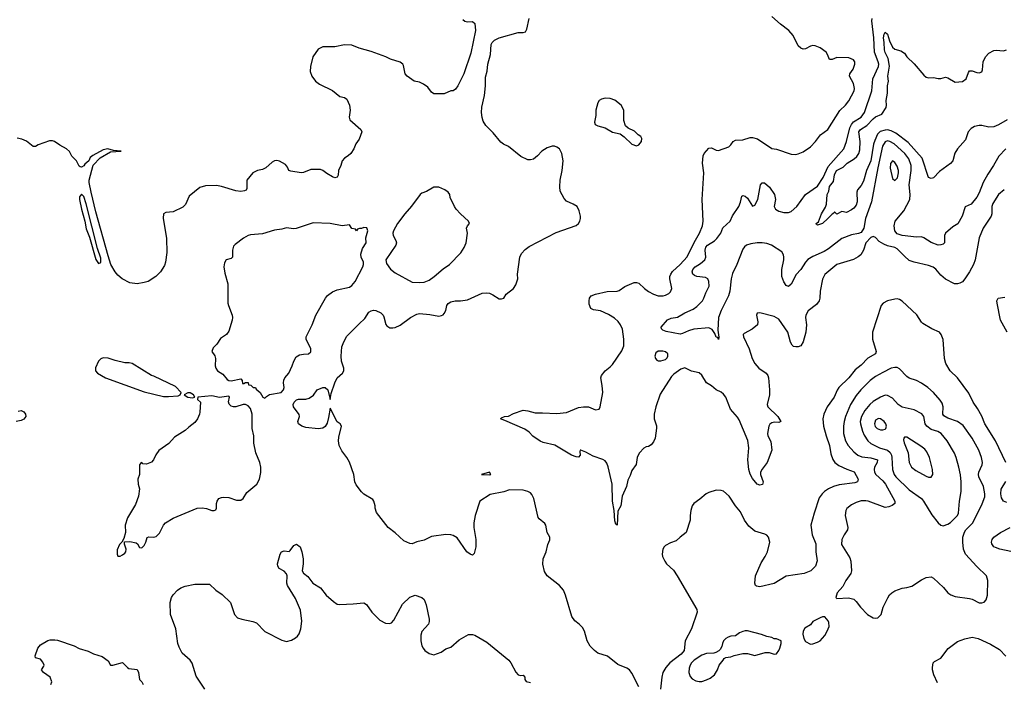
# Model space of a CAD drawing. Header units: inches. Extents: x 1384664 to 1536621, y 460766 to 646467.
# Tile 413 of 488: x 1451398 to 1459557, y 572467 to 577959. Entities that reach past the tile are written whole.
import ezdxf

# ---------------------------------------------------------------- set-up
doc = ezdxf.new("R2010")
doc.units = ezdxf.units.IN
doc.header["$MEASUREMENT"] = 0
doc.layers.add('B4557', color=7, linetype='Continuous')

msp = doc.modelspace()

# ---------------------------------------------------------------- linework, layer by layer
at = {"layer": 'B4557', "color": 5}
for points, elevation in [([(1455070, 577961), (1455087.9, 577947.9), (1455110, 577940.7), (1455150, 577944), (1455170, 577926.8), (1455174.7, 577870), (1455137.1, 577682.9), (1455079.2, 577510), (1455030, 577409.7), (1455010, 577383.7), (1454990, 577369.4), (1454970, 577369.4), (1454914.6, 577345.4), (1454830, 577343.9), (1454810, 577358.4), (1454779, 577399), (1454745.6, 577425.6), (1454710, 577441.7), (1454667.3, 577450), (1454608.3, 577490), (1454593.3, 577510), (1454578.9, 577578.9), (1454572.3, 577590), (1454550, 577607), (1454471.2, 577631.2), (1454431, 577651), (1454310, 577695.4), (1454210, 577723.5), (1454150, 577747.6), (1454090, 577749.6), (1454010, 577734.5), (1453910, 577733.3), (1453870, 577714.5), (1453828, 577650), (1453807.7, 577570), (1453804.9, 577530), (1453819.1, 577490), (1453848, 577450), (1453883.4, 577423.4), (1453990, 577373.1), (1454050, 577323.1), (1454090, 577314.3), (1454110, 577299.5), (1454131.2, 577250), (1454135.2, 577210), (1454128.8, 577150), (1454134.4, 577130), (1454224.9, 577050), (1454233.4, 577030), (1454210, 576968.7), (1454182.8, 576930), (1454166.8, 576890), (1454142.8, 576850), (1454121, 576830), (1454088.5, 576811.5), (1454070.5, 576790), (1454058.7, 576750), (1454039, 576710), (1454036.9, 576670), (1454030, 576654.5), (1454010, 576648.5), (1453990, 576655.6), (1453943.7, 576683.7), (1453911.2, 576710), (1453890, 576717.5), (1453810, 576717.7), (1453750, 576691.9), (1453730, 576690.9), (1453644.4, 576704.4), (1453629, 576710), (1453617.5, 576737.5), (1453599.5, 576759.5), (1453550, 576786), (1453527.9, 576792.1), (1453510, 576789.2), (1453490, 576777.2), (1453438, 576730), (1453410, 576718), (1453370, 576709.3), (1453330, 576689.2), (1453280.7, 576630), (1453279.5, 576560.5), (1453274.1, 576545.9), (1453260.7, 576539.3), (1453230, 576535.4), (1453190, 576539.7), (1453070, 576577.7), (1453030, 576585.7), (1452936.7, 576583.3), (1452891.8, 576568.2), (1452803.1, 576496.9), (1452771.8, 576428.2), (1452750, 576406), (1452670, 576366.6), (1452610, 576361.2), (1452590.7, 576349.3), (1452586.9, 576313.1), (1452613.4, 576146.6), (1452616.4, 576030), (1452606, 575950), (1452597.6, 575922.4), (1452564.6, 575870), (1452527.2, 575830), (1452463.8, 575790), (1452430, 575779.8), (1452370.8, 575770.8), (1452310, 575779.4), (1452247.4, 575810), (1452210, 575842.8), (1452189.9, 575869.9), (1452153.8, 575930), (1452130, 576002.4), (1452030, 576365.6), (1451990, 576529.5), (1451973.6, 576610), (1451974.6, 576630), (1452005.5, 576754.5), (1452065.3, 576814.7), (1452150, 576863.6), (1452238, 576870), (1452175.3, 576875.3), (1452128.2, 576888.2), (1452090, 576879.3), (1452005.4, 576834.6), (1451982.3, 576817.7), (1451970, 576789.2), (1451938, 576762), (1451930, 576748.7), (1451910, 576738), (1451900.4, 576740.4), (1451890, 576746), (1451868.4, 576788.4), (1451828.9, 576828.9), (1451810, 576866), (1451786, 576890), (1451730, 576918), (1451686, 576950), (1451670, 576955.3), (1451645.4, 576954.6), (1451550, 576922), (1451530, 576908.7), (1451510, 576908.7), (1451453.1, 576953.1), (1451415.3, 576970), (1451378, 576978)], 820), ([(1456528.8, 572430), (1456470, 572542.4), (1456450, 572569.6), (1456430, 572585.1), (1456355.1, 572615.1), (1456270, 572684.5), (1456189, 572710), (1456161.2, 572730), (1456125.8, 572765.8), (1456099.3, 572810), (1456077.2, 572890), (1456062, 572922), (1456035.3, 572950), (1455997.2, 572977.2), (1455972.5, 573012.5), (1455920.5, 573190), (1455903.6, 573230), (1455871, 573271), (1455769.7, 573349.7), (1455746.2, 573386.2), (1455732.5, 573447.5), (1455735.1, 573490), (1455760.7, 573550), (1455773.6, 573610), (1455790.9, 573649.1), (1455791.2, 573670), (1455769.6, 573710), (1455757, 573770), (1455750, 573784), (1455702.5, 573822.5), (1455694.2, 573834.2), (1455657.4, 573990), (1455642.6, 574022.6), (1455630, 574038), (1455610, 574049.7), (1455570, 574060.5), (1455457.6, 574062.4), (1455410, 574047), (1455296.4, 574023.6), (1455210.5, 573969.5), (1455172.7, 573850), (1455160.7, 573790), (1455162, 573750), (1455177.3, 573650), (1455177.3, 573590), (1455165.4, 573534.6), (1455150, 573522), (1455130, 573528.7), (1455104, 573550), (1455023.6, 573663.6), (1454990, 573683.7), (1454970, 573689.4), (1454930, 573692.3), (1454810, 573675.1), (1454750, 573644.4), (1454690, 573632.8), (1454650, 573616.3), (1454630, 573618), (1454580.9, 573640.9), (1454510, 573705.1), (1454451.8, 573750), (1454355.5, 573875.5), (1454342.7, 573910), (1454342.7, 573930), (1454332.3, 573970), (1454323.3, 573983.3), (1454250, 574027), (1454230, 574045.1), (1454184.9, 574104.9), (1454174.4, 574130), (1454167.4, 574190), (1454130, 574292), (1454110, 574329.6), (1454066.6, 574386.6), (1454046.6, 574430), (1454040.2, 574470), (1454041.6, 574498.4), (1454066, 574590), (1454054, 574610), (1454030, 574627), (1453970, 574739.3), (1453957.8, 574662.2), (1453945.1, 574614.9), (1453930, 574587.6), (1453910, 574574.7), (1453870, 574568), (1453770, 574579.7), (1453736, 574590), (1453709.6, 574610), (1453702, 574630), (1453716, 574670), (1453712.7, 574687.3), (1453667.3, 574750), (1453665.1, 574770), (1453673.3, 574790), (1453692.7, 574807.3), (1453707.2, 574812.8), (1453770, 574813.4), (1453797.7, 574822.3), (1453831.5, 574848.5), (1453864.4, 574890), (1453910, 574909.5), (1453930.3, 574910), (1453950.2, 574890), (1453970, 574811.3), (1453978.6, 574861.4), (1454010, 574950.4), (1454030, 574990.6), (1454072.7, 575030), (1454082.7, 575050), (1454085.2, 575070), (1454063.7, 575130), (1454060.7, 575170), (1454067.3, 575247.3), (1454084, 575290), (1454110, 575337.1), (1454210, 575439.3), (1454258, 575482), (1454290, 575534), (1454310, 575547.3), (1454330, 575550.5), (1454350, 575547.7), (1454390, 575530.6), (1454410, 575510.8), (1454416.7, 575496.7), (1454432.5, 575432.5), (1454440.9, 575420.9), (1454466.4, 575406.4), (1454490, 575406), (1454510, 575408.5), (1454550, 575427), (1454637.6, 575490), (1454690, 575518.5), (1454710, 575523.6), (1454796.5, 575516.5), (1454870, 575501.6), (1454893.4, 575506.6), (1454907.3, 575512.7), (1454916.6, 575523.4), (1454929.5, 575550), (1454938, 575590), (1454950, 575606.8), (1454970, 575620.7), (1455006, 575630), (1455050, 575628), (1455110, 575638.3), (1455230, 575692.2), (1455270, 575696.4), (1455290, 575692.4), (1455319.9, 575679.9), (1455370, 575646.8), (1455390, 575646), (1455408.9, 575651.1), (1455430, 575684.7), (1455488.7, 575730), (1455510, 575762), (1455526.6, 575810), (1455522.9, 575850), (1455541.6, 575990), (1455557.4, 576022.6), (1455586.1, 576053.9), (1455620.3, 576079.7), (1455844.9, 576195.1), (1456010, 576253.4), (1456029.3, 576270), (1456039.3, 576290), (1456046, 576310), (1456045.2, 576330), (1456034.8, 576374.8), (1456017.2, 576410), (1455985.2, 576430), (1455930, 576453.6), (1455910, 576477), (1455877.8, 576537.8), (1455873.2, 576573.2), (1455876.7, 576630), (1455893.2, 576710), (1455902.3, 576790), (1455890, 576849.4), (1455870, 576889.5), (1455850, 576903.6), (1455830, 576909.6), (1455810, 576909.6), (1455770, 576895.8), (1455725.5, 576870), (1455688.2, 576830), (1455655.9, 576804.1), (1455630, 576796.3), (1455610, 576796.3), (1455550, 576826.3), (1455450, 576907.3), (1455407.4, 576927.4), (1455384, 576944), (1455321.3, 577021.3), (1455261, 577081), (1455239.1, 577119.1), (1455229.1, 577149.1), (1455225, 577190), (1455227, 577233), (1455248.6, 577330), (1455256.8, 577410), (1455258.3, 577481.7), (1455271.5, 577531.5), (1455278, 577590), (1455299.3, 577670), (1455305.6, 577754.4), (1455313.2, 577770), (1455331.7, 577788.3), (1455371.4, 577808.6), (1455530, 577853.4), (1455570, 577853), (1455590, 577858.8), (1455600.7, 577879.3), (1455620.7, 577970)], 820), ([(1459557.3, 576550), (1459508.4, 576510), (1459463, 576437), (1459454.8, 576410), (1459453.5, 576350), (1459448.1, 576331.9), (1459381.7, 576230), (1459350, 576151.8), (1459315.3, 575970), (1459302, 575930), (1459270, 575869.7), (1459231.2, 575810), (1459210, 575787.1), (1459190, 575775.1), (1459170, 575768.6), (1459144, 575770), (1459070, 575808.4), (1459030, 575841.7), (1458990, 575891.3), (1458968.8, 575908.8), (1458930, 575922.6), (1458810, 575948.4), (1458770, 575964.5), (1458730, 575998), (1458670, 576059.2), (1458650, 576069.9), (1458590, 576084.9), (1458558.2, 576098.2), (1458521.5, 576121.5), (1458490, 576152.7), (1458470, 576160.9), (1458450, 576153), (1458410.4, 576110), (1458391, 576049), (1458368.5, 576011.5), (1458347.1, 575992.9), (1458307.8, 575972.2), (1458168.6, 575931.4), (1458070, 575846.6), (1458050.3, 575809.7), (1458031.8, 575710), (1458028.7, 575651.3), (1458023.1, 575630), (1458001.5, 575598.5), (1457932.9, 575547.1), (1457911.5, 575510), (1457909.2, 575490), (1457916.8, 575430), (1457912.9, 575370), (1457891.1, 575290), (1457870, 575256.9), (1457850, 575248.7), (1457830, 575247.6), (1457810, 575251.3), (1457800.3, 575260.3), (1457785.3, 575285.3), (1457763.4, 575370), (1457690, 575477.7), (1457650, 575499.6), (1457530, 575528.7), (1457510, 575528), (1457502.8, 575510), (1457513.7, 575453.7), (1457510.7, 575430), (1457467.2, 575392.8), (1457402.2, 575357.8), (1457394.4, 575350), (1457395.6, 575330), (1457442, 575230), (1457466.7, 575150), (1457490.4, 575110), (1457522.4, 575070), (1457583, 575030), (1457597.3, 575010), (1457604, 574990), (1457611.8, 574891.8), (1457610.3, 574850), (1457592.2, 574770), (1457597.6, 574750), (1457680.2, 574670), (1457705.5, 574630), (1457690, 574619.7), (1457650, 574622.5), (1457630, 574618.4), (1457614.4, 574605.6), (1457606.3, 574590), (1457594, 574530), (1457596.9, 574510), (1457622, 574462), (1457630.3, 574390), (1457592.4, 574290), (1457550, 574234.5), (1457538, 574210), (1457537.4, 574190), (1457559.6, 574130), (1457552.2, 574107.8), (1457530, 574102.6), (1457510, 574109), (1457470, 574157.5), (1457450, 574191.1), (1457439.3, 574230), (1457432.5, 574312.5), (1457440.1, 574410), (1457431.3, 574471.3), (1457361.4, 574641.4), (1457345.3, 574665.3), (1457287.3, 574730), (1457249.8, 574830), (1457230, 574856.4), (1457210, 574871.1), (1457169.4, 574890), (1457130, 574925.1), (1457090, 574949.6), (1457050, 575014), (1457030, 575031.6), (1456966.2, 575046.2), (1456910, 575073.3), (1456877.2, 575062.8), (1456818, 575022), (1456799.1, 575000.9), (1456705.8, 574854.2), (1456670.4, 574750.4), (1456656.9, 574690), (1456654.4, 574650), (1456673.7, 574593.7), (1456674.7, 574574.7), (1456664.9, 574490), (1456650, 574460.9), (1456630, 574435.1), (1456610, 574421.2), (1456590, 574419), (1456570, 574409.2), (1456534, 574370), (1456522.3, 574350), (1456515.2, 574330), (1456507.7, 574272.3), (1456470, 574224), (1456457.7, 574182.3), (1456438.3, 574141.7), (1456427.6, 574090), (1456391.1, 574008.9), (1456379, 573930), (1456355.5, 573884.5), (1456350, 573768.7), (1456338, 573778), (1456330, 573806), (1456323.5, 573890), (1456309.9, 573969.9), (1456306.6, 574110), (1456274.5, 574254.5), (1456263.5, 574283.5), (1456250, 574301.7), (1456230, 574314.2), (1456150, 574340.3), (1456090, 574374.8), (1456048.9, 574391.1), (1456042, 574390), (1456039.6, 574380.4), (1456042.4, 574350), (1456030, 574334.5), (1456010, 574335.4), (1455970, 574348.8), (1455833.3, 574433.3), (1455735.9, 574455.9), (1455710, 574466.9), (1455650, 574508.3), (1455619.8, 574539.8), (1455584.8, 574564.8), (1455418.4, 574638.4), (1455382.9, 574650), (1455390, 574659.1), (1455415.3, 574670), (1455450, 574674.4), (1455490, 574695.3), (1455570, 574722), (1455610, 574717.4), (1455670, 574699.5), (1455730, 574700.9), (1455850, 574694.4), (1455930, 574704.4), (1456030, 574744.9), (1456070, 574750.3), (1456110.3, 574750.3), (1456170, 574726.7), (1456199, 574730), (1456209.5, 574750), (1456229.5, 574869.5), (1456226, 574926), (1456214, 574990), (1456219, 575010), (1456249.4, 575050), (1456290, 575080.9), (1456310, 575102.3), (1456386.5, 575213.5), (1456403.4, 575256.6), (1456404.8, 575310), (1456393.7, 575393.7), (1456376.5, 575430), (1456356.5, 575456.5), (1456326.3, 575486.3), (1456276.1, 575516.1), (1456210, 575544.8), (1456153.4, 575553.4), (1456130, 575566), (1456117.7, 575602.3), (1456115.9, 575630), (1456120.3, 575650), (1456134, 575670), (1456170, 575684.4), (1456266, 575706), (1456350, 575708.9), (1456366.1, 575713.9), (1456413, 575747), (1456490, 575780.8), (1456510, 575781.5), (1456530, 575774.3), (1456575.8, 575730), (1456610, 575705.5), (1456650, 575683), (1456690, 575669.4), (1456730, 575669.2), (1456750, 575675.5), (1456778, 575690), (1456790, 575703.1), (1456800.9, 575730), (1456785.6, 575810), (1456786.4, 575830), (1456793.4, 575850), (1456808.2, 575871.8), (1456870, 575929.4), (1456930, 575994.9), (1456987.1, 576112.9), (1457031.5, 576190), (1457055, 576250), (1457061.2, 576290), (1457052.9, 576470), (1457067.6, 576690), (1457057.4, 576770), (1457060.7, 576830), (1457071.1, 576848.9), (1457110, 576893.4), (1457130, 576895.8), (1457170, 576877.4), (1457190, 576874.9), (1457273.5, 576906.5), (1457290, 576921.6), (1457310, 576950.4), (1457330, 576961.7), (1457390, 576962.7), (1457450, 576982), (1457470, 576982.3), (1457511.5, 576971.5), (1457630, 576892.7), (1457670, 576884.9), (1457790, 576844.9), (1457830, 576841.6), (1457850, 576846), (1457890, 576864.9), (1457950, 576905.3), (1457992.8, 576950), (1458033.9, 577006.1), (1458094.7, 577050), (1458194.4, 577205.6), (1458241.7, 577250), (1458270, 577287), (1458312.9, 577370), (1458315.8, 577390), (1458307.7, 577430), (1458274.3, 577490), (1458275.8, 577510), (1458303.6, 577550), (1458319.5, 577590), (1458319.3, 577610), (1458307.3, 577627.3), (1458270, 577641.6), (1458170, 577644.4), (1458130, 577629), (1458110, 577629.8), (1458093.3, 577670), (1458079.8, 577690), (1458030, 577726.6), (1457990, 577741.6), (1457970, 577743.8), (1457950, 577739.8), (1457910, 577718.5), (1457890, 577716), (1457870, 577722.7), (1457850, 577743), (1457807.2, 577827.2), (1457772.8, 577870), (1457701.9, 577921.9), (1457630, 577986)], 780), ([(1459570, 576888.7), (1459510.9, 576829.1), (1459467.2, 576750), (1459420.6, 576679.4), (1459383.2, 576610), (1459350, 576522.7), (1459330, 576487), (1459282.8, 576430), (1459233.2, 576406.8), (1459206.7, 576330), (1459172.7, 576267.3), (1459130, 576242.9), (1459070.4, 576190), (1459061.7, 576170), (1459062, 576110), (1459050, 576099.5), (1459030, 576091.8), (1459010, 576091.6), (1458950, 576111.2), (1458890, 576151.2), (1458870, 576158.9), (1458830, 576156.3), (1458710, 576171.2), (1458670, 576185.4), (1458650, 576209.3), (1458644.2, 576250), (1458653.3, 576290), (1458725.5, 576374.5), (1458773.5, 576470), (1458777.7, 576510), (1458769.9, 576589.9), (1458786.4, 576710), (1458784.6, 576750), (1458767, 576807), (1458732.5, 576850), (1458643.4, 576930), (1458610, 576950.8), (1458590, 576954.7), (1458570, 576946.9), (1458548, 576910), (1458509.3, 576730), (1458457.5, 576450), (1458407.5, 576312.5), (1458393.5, 576230), (1458370, 576196.3), (1458350, 576186.3), (1458290, 576177.3), (1458210, 576145.8), (1458101.4, 576058.6), (1458063.5, 576036.5), (1457970, 575997), (1457930, 575971.7), (1457910, 575949.8), (1457870, 575888.4), (1457833.4, 575846.6), (1457790, 575767.3), (1457770, 575747.6), (1457750, 575756.2), (1457730, 575787.8), (1457713.9, 575830), (1457714.4, 575890), (1457730.5, 575970), (1457730.6, 575990), (1457727.7, 576010), (1457713.9, 576033.9), (1457628.2, 576090), (1457590, 576103.9), (1457550, 576110.5), (1457510, 576110.6), (1457457.8, 576102.2), (1457421.6, 576090), (1457403.4, 576076.6), (1457390, 576057), (1457341.1, 575930), (1457304, 575856), (1457293.6, 575810), (1457281.5, 575710), (1457271.3, 575670), (1457211.8, 575550), (1457187.9, 575490), (1457184.5, 575384.5), (1457191.7, 575328.3), (1457190, 575309.6), (1457183.7, 575323.7), (1457170, 575327.6), (1457157.9, 575357.9), (1457136.1, 575390), (1457110, 575404.9), (1456985.2, 575394.8), (1456939.3, 575380.7), (1456890, 575357), (1456870, 575353.3), (1456756.1, 575376.1), (1456726.7, 575386.7), (1456717.6, 575397.6), (1456715.1, 575410), (1456767.4, 575472.6), (1456795.6, 575484.4), (1456850, 575494.2), (1456909.5, 575530.5), (1456980.2, 575559.8), (1457010, 575581.2), (1457057.4, 575630), (1457068.6, 575650), (1457083.5, 575696.5), (1457111.6, 575750), (1457109.8, 575790), (1457099.1, 575810), (1457081.8, 575821.8), (1457010, 575829.7), (1456990, 575837.6), (1456976.2, 575850), (1456970, 575868.7), (1456976.4, 575890), (1456994.3, 575910), (1457040.5, 575939.5), (1457074.4, 575970), (1457083.4, 575990), (1457078.9, 576050), (1457085.2, 576074.8), (1457097.7, 576090), (1457154.8, 576125.2), (1457175, 576145), (1457207, 576190), (1457225.1, 576234.9), (1457284.2, 576290), (1457306.2, 576333.8), (1457357.7, 576410), (1457372.3, 576447.7), (1457383.3, 576496.7), (1457390, 576502), (1457410, 576497.1), (1457430, 576480.5), (1457470, 576414), (1457490, 576422.8), (1457514, 576470), (1457535.6, 576590), (1457550, 576608), (1457570, 576606.4), (1457610.2, 576570.2), (1457653.7, 576510), (1457660.3, 576470), (1457650.3, 576410), (1457660.3, 576390), (1457690, 576371.6), (1457730, 576362), (1457770, 576361.1), (1457790, 576368.8), (1457838.7, 576410), (1457908.5, 576511.5), (1458010, 576580.3), (1458057, 576650), (1458097.7, 576742.3), (1458228.4, 576890), (1458249.7, 576949.7), (1458277.7, 577062.3), (1458290.6, 577089.4), (1458308.4, 577111.6), (1458370, 577151.8), (1458397.9, 577190), (1458460.2, 577370), (1458467.5, 577470), (1458513.7, 577570), (1458516.6, 577590), (1458512.8, 577610), (1458481.1, 577690), (1458476.3, 577810), (1458458.9, 577950), (1458461.5, 577970)], 760), ([(1459580.2, 577130), (1459510, 577086.8), (1459470, 577071.5), (1459427.8, 577067.8), (1459370, 577082.7), (1459350, 577082), (1459310, 577072.7), (1459282.1, 577057.9), (1459258.5, 577030), (1459235.9, 576964.1), (1459169.2, 576890), (1459145.9, 576854.1), (1459130, 576789.6), (1459112.1, 576767.9), (1459019.3, 576700.7), (1458970, 576647.6), (1458950, 576642.9), (1458929.8, 576649.8), (1458877.4, 576810), (1458761.3, 576941.3), (1458657.8, 577017.8), (1458618.8, 577038.8), (1458590, 577045), (1458570, 577044), (1458528.5, 577031.5), (1458506.6, 577010), (1458483.3, 576956.7), (1458473.6, 576926.4), (1458450.1, 576790), (1458415.5, 576710), (1458390, 576619.5), (1458370, 576584.4), (1458341.1, 576550), (1458336.1, 576530), (1458338.9, 576450), (1458330, 576422), (1458310, 576398), (1458290, 576382.7), (1458250, 576362), (1458210, 576368), (1458170, 576348), (1458150, 576366), (1458144.7, 576355.3), (1458130, 576348), (1458096, 576310), (1458051, 576270), (1458010, 576255.3), (1458001.2, 576261.2), (1457999, 576270), (1458016.5, 576283.5), (1458042.7, 576350), (1458075.6, 576404.4), (1458084.2, 576430), (1458088, 576510), (1458102.5, 576537.5), (1458110, 576576), (1458143, 576617), (1458150, 576673.4), (1458166.1, 576710), (1458222.3, 576737.7), (1458254.7, 576770), (1458314.3, 576805.7), (1458335.3, 576824.7), (1458350.4, 576849.6), (1458359.3, 576880.7), (1458363.2, 576950), (1458352.8, 577030), (1458365.7, 577050), (1458419, 577081), (1458470, 577138.4), (1458490, 577154.5), (1458543.3, 577176.7), (1458578.2, 577230), (1458581.5, 577250), (1458578.3, 577290), (1458588.8, 577350), (1458589.9, 577410.1), (1458596.9, 577450), (1458591.4, 577491.4), (1458605.5, 577574.5), (1458596.2, 577636.2), (1458570, 577687.3), (1458564.2, 577710), (1458562.8, 577770), (1458555.1, 577810), (1458560.7, 577839.3), (1458570, 577856.3), (1458590, 577838.8), (1458604.8, 577784.8), (1458630, 577730.8), (1458650, 577716), (1458699.9, 577699.9), (1458730, 577681), (1458750.7, 577650), (1458810, 577594), (1458890, 577498.8), (1458910, 577482.8), (1458930, 577477.3), (1458970, 577478.8), (1459010, 577471.3), (1459030, 577471.3), (1459070, 577482.8), (1459090, 577477.3), (1459150, 577442), (1459212, 577448), (1459242, 577470), (1459259.5, 577520.5), (1459270, 577534.8), (1459290, 577535.5), (1459330, 577520.7), (1459350, 577518.8), (1459372, 577528), (1459377.6, 577542.4), (1459381.2, 577610), (1459400.3, 577650), (1459430, 577680.6), (1459470, 577703.8), (1459490, 577707), (1459550, 577700.2), (1459576.8, 577710)], 740), ([(1459569.8, 574290), (1459484.7, 574470), (1459395.2, 574610), (1459370, 574673.7), (1459336.2, 574736.2), (1459298, 574790), (1459264.2, 574864.2), (1459170.7, 574990.7), (1459109.7, 575050), (1459071.5, 575110), (1459061.3, 575150), (1459050, 575308.7), (1459034.7, 575350), (1459020.7, 575370), (1458955.8, 575395.8), (1458882.2, 575442.2), (1458871.7, 575451.7), (1458833.6, 575513.6), (1458710, 575626.4), (1458690, 575638.7), (1458670, 575644.2), (1458650, 575643.1), (1458590, 575628.6), (1458552.7, 575610), (1458536, 575590), (1458464.8, 575370), (1458466.3, 575310), (1458494.6, 575210), (1458489, 575191), (1458427.5, 575152.5), (1458370, 575095.4), (1458322.4, 575057.6), (1458270, 574991.2), (1458186.3, 574910), (1458170.9, 574889.1), (1458146.7, 574830), (1458090.2, 574750), (1458061.3, 574690), (1458053.6, 574650), (1458058.6, 574590), (1458080.2, 574510), (1458109.4, 574430), (1458120.2, 574360.2), (1458135.1, 574315.1), (1458152.2, 574290), (1458184.8, 574264.8), (1458252.7, 574232.7), (1458312.5, 574212.5), (1458345.7, 574150), (1458341.6, 574130), (1458319, 574121), (1458190, 574104.2), (1458142.4, 574090), (1458099.5, 574070), (1458067.2, 574050), (1458047, 574030), (1458024.1, 573995.9), (1457982, 573870), (1457955.3, 573770), (1457966, 573690), (1457996.1, 573616.1), (1457995, 573550), (1458005.7, 573474.3), (1457991.8, 573430), (1457955.3, 573390), (1457898.8, 573370), (1457750, 573346.1), (1457650, 573287.6), (1457530, 573259.6), (1457503.3, 573263.3), (1457496, 573270), (1457489.6, 573290), (1457496, 573350), (1457543.7, 573456.3), (1457576.8, 573510), (1457594.5, 573550), (1457615, 573630), (1457603.9, 573670), (1457590, 573685.7), (1457573.8, 573693.8), (1457490, 573719.8), (1457440.1, 573760.1), (1457403.9, 573810), (1457370, 573880.4), (1457330, 573931), (1457278.4, 574010), (1457230, 574050.8), (1457210, 574057.2), (1457170, 574059.3), (1457110, 574040.7), (1457086, 574030), (1457034.3, 573985.7), (1456983.7, 573950), (1456971.8, 573930), (1456958.4, 573890), (1456953, 573850), (1456954.9, 573810), (1456920.4, 573710), (1456870, 573671.5), (1456839.2, 573640.8), (1456790, 573623.6), (1456750, 573602), (1456738, 573590), (1456728.9, 573571.1), (1456722.4, 573530), (1456723.8, 573510), (1456743.8, 573470), (1456758.4, 573450), (1456815.5, 573395.5), (1456847.6, 573350), (1457008.8, 573070), (1457013.1, 573050), (1456966.3, 572910), (1456912.7, 572810), (1456903.2, 572730), (1456879.2, 572700.8), (1456786.6, 572630), (1456752.2, 572590), (1456727.9, 572550), (1456718, 572510), (1456709.1, 572410.9)], 820), ([(1459580.5, 575370), (1459525, 575470), (1459496.8, 575610), (1459496.1, 575630), (1459506.9, 575650), (1459560.5, 575659.5)], 780), ([(1451384.7, 574715.3), (1451410, 574718.7), (1451433, 574710), (1451446.9, 574690), (1451448.8, 574670), (1451432.2, 574647.8), (1451410, 574637.1), (1451370, 574627.6)], 820), ([(1459578.6, 573958.6), (1459550, 573969.7), (1459535.1, 573995.1), (1459528.1, 574030), (1459531.8, 574068.2), (1459570, 574130.7)], 820), ([(1459610, 573551.6), (1459521.2, 573570), (1459483.7, 573583.7), (1459471.3, 573591.3), (1459454.2, 573614.2), (1459452, 573630), (1459456.2, 573650), (1459471.8, 573670), (1459525.1, 573710), (1459604.5, 573750)], 820), ([(1452932.4, 572410), (1452859.5, 572519.5), (1452827.2, 572627.2), (1452811, 572651), (1452745.1, 572710), (1452718.8, 572758.8), (1452708.3, 572790), (1452691.7, 572910), (1452647.6, 573030), (1452645.3, 573130), (1452656.5, 573170), (1452670, 573192.7), (1452705.1, 573230), (1452734.7, 573250), (1452770, 573265.2), (1452850, 573279.8), (1452970, 573279.5), (1453024.2, 573230), (1453075.2, 573195.2), (1453145.5, 573130), (1453178.4, 573030), (1453202.7, 573002.7), (1453238, 572990), (1453330, 572971.8), (1453360, 572960), (1453430, 572888.9), (1453570, 572815.6), (1453610, 572805.2), (1453650, 572816.9), (1453684.7, 572835.3), (1453700.4, 572850), (1453714, 572870), (1453728.1, 572910), (1453734.9, 572974.9), (1453724.6, 573064.6), (1453683.2, 573163.2), (1453616.2, 573270), (1453611.8, 573290), (1453615.3, 573350), (1453610, 573366), (1453588.4, 573388.4), (1453548, 573410), (1453538, 573430), (1453535.3, 573450), (1453555.3, 573530), (1453568.7, 573550), (1453590, 573556), (1453630, 573552), (1453640.4, 573559.6), (1453670, 573602), (1453691.6, 573611.6), (1453722, 573590), (1453736, 573550), (1453746, 573490), (1453746, 573450), (1453738, 573390), (1453750, 573372), (1453784.5, 573344.5), (1453826, 573290), (1453890.2, 573250.2), (1453938, 573190), (1453997.2, 573137.2), (1454030, 573115.5), (1454050, 573112.7), (1454162.7, 573117.3), (1454250, 573124.9), (1454272.5, 573112.5), (1454317.3, 573050), (1454381.4, 572981.4), (1454430, 572958.8), (1454465.6, 572954.4), (1454478.9, 572961.1), (1454498.3, 572981.7), (1454570, 573116.3), (1454630, 573172.7), (1454674, 573190), (1454730, 573170.6), (1454750, 573154.8), (1454765.5, 573110), (1454791, 572990), (1454791, 572970), (1454786, 572950), (1454730, 572888), (1454722.5, 572857.5), (1454722.4, 572810), (1454730.3, 572770.3), (1454740.4, 572750), (1454756.3, 572730), (1454790, 572704.9), (1454830, 572694.8), (1454890, 572716.3), (1454930, 572744.9), (1454970, 572758.4), (1455040.1, 572819.9), (1455116.2, 572863.8), (1455150, 572864.4), (1455170, 572858.4), (1455270, 572800.4), (1455450.5, 572650), (1455468.6, 572628.6), (1455510, 572550.7), (1455530, 572530.6), (1455550, 572524.9), (1455570, 572526), (1455582.8, 572510), (1455584, 572490), (1455594, 572474), (1455630, 572464.9)], 820), ([(1451655.1, 572450), (1451664.5, 572470), (1451649.3, 572510), (1451594, 572550), (1451579, 572570), (1451598.3, 572601.7), (1451599.6, 572610), (1451590, 572634.5), (1451570, 572658.4), (1451530, 572669.2), (1451526.5, 572686.5), (1451549.7, 572750), (1451570, 572778.4), (1451630, 572812.7), (1451650, 572818.4), (1451690, 572820.3), (1451710, 572817), (1451850, 572768.4), (1451890, 572748.2), (1451966.4, 572726.4), (1452010, 572702.8), (1452082, 572682), (1452130, 572644.7), (1452150.7, 572610.7), (1452170, 572608.5), (1452250.3, 572630.3), (1452290, 572590.7), (1452303.1, 572583.1), (1452372.3, 572572.3), (1452383, 572550), (1452390, 572492), (1452411, 572470), (1452422, 572450)], 820), ([(1459004.1, 572464.1), (1458973.3, 572530), (1458962, 572570), (1458960.9, 572590), (1458969, 572630), (1458979.3, 572640.7), (1459030, 572666.8), (1459092.9, 572747.1), (1459170, 572804.9), (1459230, 572827.3), (1459290, 572840.7), (1459341, 572830), (1459444.2, 572784.2), (1459518, 572738), (1459570, 572684)], 820)]:
    msp.add_lwpolyline(points, dxfattribs=dict(at, elevation=elevation))
for points, elevation in [([(1456250, 577309.6), (1456219, 577301), (1456200.7, 577290), (1456188.2, 577270), (1456173, 577210), (1456173.7, 577166.3), (1456160.7, 577110), (1456167.7, 577090), (1456190, 577078), (1456250, 577063.8), (1456310, 577028), (1456374, 577014), (1456408, 576988), (1456470, 576926.8), (1456510, 576914.8), (1456530, 576922.8), (1456552, 576950), (1456553.8, 576973.8), (1456544, 576990), (1456523.6, 577003.6), (1456494.1, 577034.1), (1456440.5, 577060.5), (1456418, 577078), (1456404.8, 577124.8), (1456404.7, 577210), (1456381.3, 577250), (1456330, 577291.2), (1456290, 577306)], 820), ([(1458630, 576789.6), (1458613.7, 576766.3), (1458610.2, 576729.8), (1458630, 576643), (1458650, 576625.5), (1458671.6, 576648.4), (1458681.6, 576690), (1458681, 576710), (1458670, 576744.2), (1458650, 576774.3)], 780), ([(1454870, 576572.3), (1454830, 576572), (1454770, 576535.1), (1454730, 576522.6), (1454715.3, 576510), (1454645.1, 576414.9), (1454588.7, 576350), (1454530, 576269.4), (1454494.4, 576210), (1454490.5, 576190), (1454493, 576170), (1454515.5, 576130), (1454520.5, 576110), (1454516.3, 576090), (1454430.8, 575970), (1454438.8, 575938.8), (1454470, 575891), (1454510, 575862), (1454650, 575784.9), (1454710, 575781.6), (1454750, 575784.9), (1454790, 575800.3), (1454833.6, 575830), (1454906.7, 575893.3), (1454959.5, 575930), (1455054.3, 576025.7), (1455081.6, 576070), (1455098.4, 576110), (1455109.5, 576190), (1455100.9, 576230), (1455109, 576250), (1455125.2, 576270), (1455117.2, 576290), (1455049.8, 576349.8), (1455013.6, 576390), (1455000.9, 576410), (1454966.3, 576486.3), (1454961.2, 576510), (1454949, 576530), (1454922, 576550)], 840), ([(1451910, 576513.6), (1451893.4, 576490), (1451892.3, 576470), (1451910, 576388.8), (1451938.9, 576290), (1451950, 576225.3), (1451977.1, 576157.1), (1452030, 575971.7), (1452050, 575939.7), (1452070, 575945.8), (1452070, 575982.4), (1452044, 576064), (1451950, 576432.6), (1451930, 576494.6)], 840), ([(1453830, 576276.2), (1453690, 576227.8), (1453665.8, 576225.8), (1453610, 576235.1), (1453570, 576224), (1453510, 576216), (1453410, 576185.1), (1453310, 576175.6), (1453290, 576169.6), (1453251.8, 576148.2), (1453183.4, 576096.6), (1453170, 576081.2), (1453160.3, 576050), (1453162, 575990), (1453150, 575979.5), (1453110, 575969), (1453095.5, 575944.5), (1453090.6, 575910), (1453098.5, 575858.5), (1453123.8, 575770), (1453124, 575610), (1453127.7, 575590), (1453159.1, 575510), (1453162.8, 575490), (1453158.8, 575470), (1453130, 575378), (1453111, 575350), (1453062.8, 575317.2), (1453031, 575270), (1453001.4, 575238.6), (1452991.3, 575210), (1453014.4, 575174.4), (1453021, 575150), (1453018, 575090), (1453024.7, 575070), (1453038, 575050), (1453081.4, 575021.4), (1453116.8, 574976.8), (1453130, 574967.7), (1453150, 574966), (1453230, 574982), (1453242, 574970), (1453243.6, 574943.6), (1453256.4, 574943.6), (1453268, 574952), (1453290, 574952), (1453294, 574934), (1453314, 574930), (1453332, 574912), (1453350.7, 574910.7), (1453358, 574898), (1453391.3, 574870), (1453412, 574830), (1453430, 574821), (1453442.9, 574837.1), (1453467.2, 574852.8), (1453565.2, 574870), (1453585.2, 574890), (1453589.3, 574910), (1453584.5, 574950), (1453587.5, 574972.5), (1453596, 574990), (1453629.3, 575030), (1453657.2, 575090), (1453669.2, 575130), (1453690, 575164.7), (1453718, 575182), (1453750, 575188), (1453790, 575188.5), (1453810, 575204.9), (1453810.9, 575230), (1453772.8, 575310), (1453771.3, 575330), (1453821.1, 575430), (1453852.4, 575510), (1453930.9, 575650), (1453950, 575673.4), (1453990, 575704), (1454030, 575720.3), (1454130, 575742.7), (1454150, 575757.2), (1454178.6, 575790), (1454240.2, 575910), (1454245.7, 575930), (1454247.3, 575950), (1454226.6, 575990), (1454225.4, 576014.6), (1454238.3, 576061.7), (1454269, 576110), (1454265.2, 576150), (1454282, 576210), (1454274, 576234), (1454250, 576238), (1454230, 576228), (1454212.7, 576227.3), (1454198, 576222), (1454190, 576208), (1454182, 576222), (1454150, 576228), (1454130, 576258), (1454070, 576249.5), (1453970, 576269.5)], 840), ([(1452090, 575157.2), (1452070.6, 575149.4), (1452050.5, 575129.5), (1452026.2, 575073.8), (1452026.7, 575050), (1452042, 575030), (1452110, 574990.2), (1452430, 574873.7), (1452590, 574837.1), (1452630, 574835), (1452710, 574842.4), (1452729, 574850), (1452735.3, 574870), (1452690, 574919), (1452510, 575004), (1452489.5, 575009.5), (1452330, 575108.7), (1452305.4, 575114.6), (1452270, 575115.3), (1452190, 575133.2), (1452130, 575152.7)], 840), ([(1456690, 575213), (1456670, 575197.2), (1456662, 575170), (1456665.7, 575150), (1456678, 575138), (1456690, 575130.4), (1456710, 575130.4), (1456750, 575142.8), (1456764.1, 575155.9), (1456769.4, 575170), (1456769.4, 575190), (1456750, 575207), (1456727.4, 575212.6)], 780), ([(1458650, 575076.9), (1458620.7, 575070), (1458550, 575036.2), (1458490, 575000.7), (1458446.7, 574970), (1458368.4, 574890), (1458330, 574844.8), (1458283, 574770), (1458242, 574670), (1458229.4, 574630), (1458223.7, 574590), (1458224, 574530), (1458242, 574470), (1458264.7, 574430), (1458310, 574378.3), (1458344.6, 574350), (1458375.3, 574335.3), (1458450, 574327.7), (1458505.2, 574310), (1458503.2, 574290), (1458481.6, 574250), (1458477.9, 574230), (1458481.9, 574210), (1458493.4, 574190), (1458550, 574136.8), (1458571.9, 574110), (1458650.2, 573969.8), (1458648.7, 573950), (1458627, 573933), (1458599, 573921), (1458570, 573917.4), (1458430, 573968.4), (1458410, 573972.7), (1458370, 573970.6), (1458330, 573958.3), (1458290, 573938.9), (1458253.2, 573906.8), (1458244.9, 573890), (1458239.7, 573850), (1458261.7, 573750), (1458257.6, 573730), (1458229, 573690), (1458210.5, 573650.5), (1458207, 573610), (1458277.6, 573497.6), (1458284.9, 573470), (1458290.3, 573390), (1458285.3, 573370), (1458243, 573310), (1458218, 573262), (1458171.3, 573210), (1458162, 573170), (1458170, 573162), (1458266.4, 573166.4), (1458310, 573156), (1458330, 573138), (1458364.7, 573090), (1458424.7, 573030), (1458470, 573001), (1458490, 572998), (1458510, 573001), (1458537.2, 573030), (1458552.7, 573090), (1458591.4, 573168.6), (1458606.9, 573193.1), (1458626, 573210), (1458650, 573224.9), (1458710, 573247.3), (1458750, 573253), (1458790, 573264.9), (1458870, 573315.5), (1458910, 573335.5), (1458950, 573340.7), (1458970, 573330.8), (1459054.1, 573254.1), (1459090.6, 573210), (1459112.9, 573192.9), (1459150, 573179.5), (1459270, 573162), (1459290, 573156.5), (1459350, 573125.2), (1459370, 573124.7), (1459390, 573132.9), (1459408.3, 573150), (1459418.9, 573190), (1459419.8, 573310), (1459409.8, 573349.8), (1459330, 573426.8), (1459234.4, 573530), (1459219.1, 573570), (1459212.4, 573630), (1459212.8, 573670), (1459227.4, 573712.6), (1459237.6, 573730), (1459292.9, 573787.1), (1459307.7, 573810), (1459374.2, 573945.8), (1459395.6, 574004.4), (1459397, 574030), (1459385.7, 574090), (1459347.4, 574170), (1459343.7, 574190), (1459344.8, 574210), (1459374, 574270), (1459375.8, 574290), (1459368.5, 574330), (1459346.6, 574390), (1459290, 574491.2), (1459216.5, 574596.5), (1459170, 574629.8), (1459090, 574655.9), (1459057.2, 574677.2), (1459048.7, 574690), (1459050.8, 574750), (1459041.8, 574781.8), (1459026.7, 574806.7), (1458969.8, 574869.8), (1458923, 574910), (1458870, 574947.1), (1458830, 574968.3), (1458770, 574987.8), (1458750, 575000.7), (1458690, 575065.1), (1458670, 575075.8)], 840), ([(1452990, 574840.4), (1452874, 574830), (1452871.3, 574810), (1452896, 574790), (1452890, 574706), (1452887.7, 574690), (1452870.3, 574650), (1452850, 574621.6), (1452798.3, 574581.7), (1452770, 574553.2), (1452681.4, 574498.6), (1452632.8, 574447.2), (1452550.5, 574389.5), (1452526.6, 574353.4), (1452507.7, 574310), (1452490, 574292.3), (1452450, 574274.5), (1452419, 574279), (1452410, 574288), (1452399.6, 574280.4), (1452391.6, 574268.4), (1452392, 574190), (1452378, 574150), (1452381, 574110), (1452390.7, 574070), (1452382, 574010), (1452359, 573941), (1452291, 573830), (1452271, 573770), (1452274, 573710), (1452259.8, 573660.2), (1452244.7, 573630), (1452224, 573610), (1452206.4, 573566.4), (1452204.7, 573530), (1452210, 573514), (1452230, 573512), (1452250, 573524.7), (1452270, 573538), (1452277.2, 573550), (1452279.3, 573570), (1452267.3, 573612.7), (1452267.3, 573632.7), (1452310, 573634.8), (1452362.8, 573622.8), (1452375.3, 573615.3), (1452390, 573586), (1452410, 573581), (1452430, 573602), (1452444, 573630), (1452453.6, 573666.4), (1452467, 573673), (1452510, 573670.4), (1452530, 573677.1), (1452556.1, 573703.9), (1452589.7, 573770.3), (1452606, 573790), (1452670, 573827.3), (1452870, 573910.7), (1452910, 573913.4), (1452946.6, 573906.6), (1452990, 573891), (1453010, 573891.3), (1453022, 573898), (1453028.7, 573910), (1453028.9, 573948.9), (1453035.3, 573970), (1453048.7, 573990), (1453070, 573998.8), (1453090, 574002.8), (1453130, 573998.8), (1453195.9, 573975.9), (1453230, 573976.3), (1453250, 573991), (1453279.7, 574040.3), (1453362, 574110), (1453385.1, 574150), (1453395.1, 574204.9), (1453395.1, 574250), (1453387.8, 574290), (1453354, 574370), (1453336.9, 574450), (1453338.4, 574510), (1453323.6, 574570), (1453323.5, 574690), (1453310, 574735.3), (1453290, 574758), (1453270, 574768.7), (1453250, 574768.7), (1453190.4, 574749.6), (1453169.7, 574749.7), (1453150, 574757.2), (1453132.9, 574772.9), (1453129.2, 574790.8), (1453135.3, 574830), (1453130, 574838), (1453053, 574827)], 840), ([(1452810, 574866), (1452790, 574865.2), (1452762, 574850), (1452792, 574830), (1452830, 574824), (1452848, 574830), (1452837.2, 574850)], 840), ([(1458570, 574846.4), (1458530, 574831.9), (1458470, 574794.2), (1458442, 574770), (1458401, 574719), (1458373.7, 574670), (1458363.7, 574630), (1458364.6, 574610), (1458380.9, 574550), (1458395.6, 574515.6), (1458425.7, 574470), (1458450, 574445.7), (1458522, 574410), (1458590, 574391.9), (1458612.4, 574372.4), (1458623.1, 574350), (1458626.1, 574330), (1458630.9, 574230), (1458644.8, 574190), (1458658.2, 574170), (1458770, 574062), (1458870.3, 573990), (1458887.4, 573970), (1458956.5, 573856.5), (1459008.1, 573788.1), (1459030, 573770.4), (1459050, 573765.3), (1459090, 573778), (1459110, 573793.1), (1459151.1, 573830), (1459168.3, 573850), (1459178, 573870), (1459186.8, 573970), (1459200.8, 574050), (1459198.8, 574130), (1459193.2, 574186.8), (1459179.8, 574250), (1459159.3, 574330), (1459145.4, 574365.4), (1459083.9, 574470), (1459033.1, 574530), (1459005.9, 574545.9), (1458950, 574563.2), (1458915.6, 574590), (1458902.8, 574610), (1458891.7, 574671.7), (1458873.5, 574693.5), (1458810, 574726), (1458710, 574748), (1458678, 574770), (1458630, 574821.5), (1458590, 574845.3)], 860), ([(1458513.8, 574653.8), (1458490, 574639.7), (1458481.4, 574610), (1458487.5, 574587.5), (1458504.6, 574570), (1458530, 574560.2), (1458550, 574559.6), (1458570, 574566.7), (1458575.1, 574570), (1458581.6, 574590), (1458576.3, 574610), (1458560.5, 574630), (1458530, 574651)], 880), ([(1458750, 574498), (1458730, 574498), (1458723.8, 574490), (1458722.7, 574477.3), (1458726.8, 574453.2), (1458761.8, 574370), (1458769.5, 574290), (1458789.3, 574250), (1458823.1, 574223.1), (1458910, 574176), (1458930, 574166.4), (1458950, 574167.7), (1458963.6, 574190), (1458961.7, 574230), (1458936.8, 574330), (1458916.6, 574376.6), (1458898.9, 574398.9), (1458865.3, 574425.3)], 880), ([(1455290, 574208.7), (1455225.5, 574190), (1455290, 574187.3), (1455301.2, 574190)], 820), ([(1458070, 573009), (1458050, 573009), (1458030, 573001.2), (1457971.3, 572970), (1457950, 572944), (1457905.2, 572914.8), (1457891, 572890), (1457886.4, 572866.4), (1457896, 572830), (1457910, 572804.7), (1457950, 572782.8), (1457970, 572786.8), (1458010, 572799.1), (1458030, 572810.6), (1458070, 572856.3), (1458089.6, 572890), (1458105.1, 572930), (1458102.5, 572962.5), (1458098, 572978)], 840), ([(1457430, 572895.1), (1457410, 572894.8), (1457390, 572888.2), (1457363.7, 572876.3), (1457330, 572852.7), (1457290, 572849.3), (1457270, 572840.9), (1457250, 572829.3), (1457230.7, 572810), (1457220.7, 572790), (1457215.3, 572764.7), (1457202, 572738), (1457192, 572728), (1457166.8, 572713.2), (1457150.8, 572709.2), (1457090, 572705.4), (1457050, 572692.8), (1456987.5, 572650), (1456965.7, 572630), (1456953.1, 572610), (1456945.1, 572585.1), (1456943.5, 572550), (1456954.9, 572514.9), (1456970, 572497.4), (1457000.2, 572480.2), (1457030, 572474.2), (1457050, 572474.7), (1457090, 572486.7), (1457119.7, 572500.3), (1457155.1, 572530), (1457179.5, 572570), (1457194, 572610), (1457228.7, 572650), (1457234.6, 572665.4), (1457246, 572670), (1457246, 572674), (1457290, 572679.1), (1457318, 572690), (1457390, 572706.8), (1457430, 572706.8), (1457490, 572690.7), (1457575.3, 572715.3), (1457610, 572714.8), (1457650, 572701), (1457670, 572704.7), (1457689, 572730), (1457697.2, 572750), (1457708.4, 572788.4), (1457708, 572810), (1457670, 572828.7), (1457650, 572829), (1457630, 572839), (1457590, 572846), (1457543.9, 572863.9)], 840)]:
    msp.add_lwpolyline(points, close=True, dxfattribs=dict(at, elevation=elevation))

doc.saveas('drawing.dxf')
